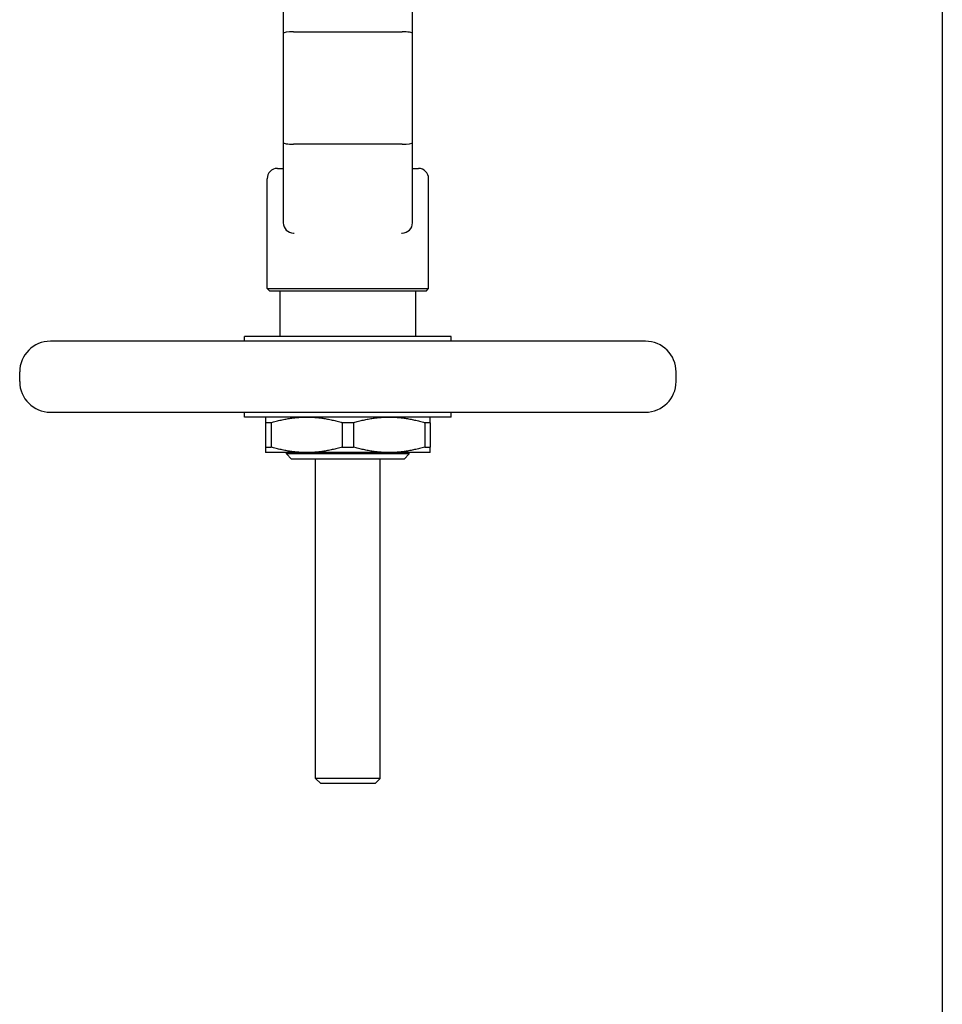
# Model space of a CAD drawing. Header units: inches. Extents: x 24 to 1128, y -69 to 748.
# Tile 655 of 656: x 662 to 673, y 662 to 674. Entities that reach past the tile are written whole.
import ezdxf

# ---------------------------------------------------------------- set-up
doc = ezdxf.new("R2010")
doc.units = ezdxf.units.IN
doc.header["$LTSCALE"] = 32
doc.header["$MEASUREMENT"] = 0
doc.layers.add('Visible (ANSI)', color=7, linetype='Continuous', lineweight=30)

msp = doc.modelspace()

# ---------------------------------------------------------------- linework, layer by layer
at = {"layer": 'Visible (ANSI)'}
for p, q in [((673.28063, 679.66853), (673.28063, 621.98883)), ((665.24823, 674.45593), (665.24823, 673.35221)), ((666.82303, 673.35221), (666.82303, 674.45593)), ((665.24823, 673.35221), (665.24823, 672.02422)), ((665.37323, 673.37425), (666.69803, 673.37425)), ((666.82303, 672.02422), (666.82303, 673.35221)), ((665.24823, 672.02422), (665.24823, 671.0455)), ((666.82303, 671.0455), (666.82303, 672.02422)), ((666.69803, 672.00218), (665.37323, 672.00218)), ((665.17638, 671.7079), (665.24823, 671.7079)), ((666.82303, 671.7079), (666.89488, 671.7079)), ((665.05138, 670.24309), (665.05138, 671.5829)), ((667.01988, 670.24309), (667.01988, 671.5829)), ((665.37323, 670.9205), (665.3827, 670.9205)), ((666.68857, 670.9205), (666.69803, 670.9205)), ((665.05138, 670.24309), (667.01988, 670.24309)), ((665.08263, 670.21184), (665.05138, 670.24309)), ((666.98863, 670.21184), (667.01988, 670.24309)), ((666.98863, 670.21184), (665.08263, 670.21184)), ((665.20886, 669.66066), (665.20886, 670.21184)), ((666.8624, 669.66066), (666.8624, 670.21184)), ((667.29548, 669.66066), (664.77579, 669.66066)), ((664.77579, 669.6016), (664.77579, 669.66066)), ((667.29548, 669.6016), (667.29548, 669.66066)), ((669.66162, 669.6016), (662.40965, 669.6016)), ((662.03563, 669.10947), (662.03563, 669.22758)), ((670.03563, 669.10947), (670.03563, 669.22758)), ((662.40965, 668.73546), (669.66162, 668.73546)), ((664.77579, 668.6764), (664.77579, 668.73546)), ((667.29548, 668.6764), (664.77579, 668.6764)), ((667.29548, 668.6764), (667.29548, 668.73546)), ((665.0317, 668.60821), (665.0317, 668.31152)), ((665.0997, 668.60821), (665.0317, 668.60821)), ((665.0997, 668.60821), (665.0997, 668.31152)), ((665.96763, 668.60821), (665.96763, 668.31152)), ((666.10364, 668.60821), (665.96763, 668.60821)), ((666.10364, 668.60821), (666.10364, 668.31152)), ((667.03957, 668.60821), (666.97157, 668.60821)), ((666.97157, 668.60821), (666.97157, 668.31152)), ((667.03957, 668.60821), (667.03957, 668.31152)), ((665.0317, 668.31152), (665.0997, 668.31152)), ((665.96763, 668.31152), (666.10364, 668.31152)), ((666.97157, 668.31152), (667.03957, 668.31152)), ((665.53366, 668.24333), (665.0317, 668.24333)), ((665.2876, 668.22709), (665.2876, 668.24333)), ((666.78366, 668.22709), (665.2876, 668.22709)), ((665.3501, 668.16459), (665.2876, 668.22709)), ((666.5376, 668.24333), (665.53366, 668.24333)), ((667.03957, 668.24333), (666.5376, 668.24333)), ((666.72116, 668.16459), (666.78366, 668.22709)), ((666.78366, 668.22709), (666.78366, 668.24333)), ((666.72116, 668.16459), (665.3501, 668.16459)), ((665.64193, 664.27103), (665.64193, 668.16459)), ((666.42933, 664.27103), (666.42933, 668.16459)), ((666.42933, 664.27103), (665.64193, 664.27103)), ((665.70443, 664.20853), (665.64193, 664.27103)), ((666.36683, 664.20853), (666.42933, 664.27103)), ((666.36683, 664.20853), (665.70443, 664.20853))]:
    msp.add_line(p, q, dxfattribs=at)
for centre, radius, start, end in [((665.17638, 671.5829), 0.125, 90, 180), ((666.89488, 671.5829), 0.125, 0, 90), ((665.37323, 671.0455), 0.125, 180, 270), ((666.69803, 671.0455), 0.125, 270, 0), ((662.40965, 669.22758), 0.37402, 90, 180), ((669.66162, 669.22758), 0.37402, 0, 90), ((662.40965, 669.10947), 0.37402, 180, 270), ((669.66162, 669.10947), 0.37402, 270, 0)]:
    msp.add_arc(centre, radius, start, end, dxfattribs=at)
for centre, major_axis, start_param, end_param in [((665.37323, 673.35221), (0.125, 0), 1.57079633, 3.14159265), ((666.69803, 673.35221), (-0.125, 0), 3.14159265, 4.71238898), ((665.37323, 672.02422), (-0.125, 0), 0, 1.57079633), ((666.69803, 672.02422), (-0.125, 0), 1.57079633, 3.14159265)]:
    msp.add_ellipse(centre, major_axis=major_axis, ratio=0.17632698, start_param=start_param, end_param=end_param, dxfattribs=at)
for points, weights in [([(665.0317, 668.6764), (665.0317, 668.6764), (665.0317, 668.60821)], [1, 1.03775343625, 1.0171026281]), ([(665.0997, 668.60821), (665.32874, 668.6764), (665.53366, 668.6764)], [1.0171026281, 1.03775343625, 1]), ([(665.53366, 668.6764), (665.73859, 668.6764), (665.96763, 668.60821)], [1, 1.03775343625, 1.0171026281]), ([(666.10364, 668.60821), (666.33267, 668.6764), (666.5376, 668.6764)], [1.0171026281, 1.03775343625, 1]), ([(666.5376, 668.6764), (666.74253, 668.6764), (666.97157, 668.60821)], [1, 1.03775343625, 1.0171026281]), ([(667.03957, 668.60821), (667.03957, 668.6764), (667.03957, 668.6764)], [1.0171026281, 1.03775343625, 1]), ([(665.0317, 668.31152), (665.0317, 668.24333), (665.0317, 668.24333)], [1.0171026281, 1.03775343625, 1]), ([(665.53366, 668.24333), (665.32874, 668.24333), (665.0997, 668.31152)], [1, 1.03775343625, 1.0171026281]), ([(665.96763, 668.31152), (665.73859, 668.24333), (665.53366, 668.24333)], [1.0171026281, 1.03775343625, 1]), ([(666.5376, 668.24333), (666.33267, 668.24333), (666.10364, 668.31152)], [1, 1.03775343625, 1.0171026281]), ([(666.97157, 668.31152), (666.74253, 668.24333), (666.5376, 668.24333)], [1.0171026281, 1.03775343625, 1]), ([(667.03957, 668.24333), (667.03957, 668.24333), (667.03957, 668.31152)], [1, 1.03775343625, 1.0171026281])]:
    msp.add_rational_spline(points, weights, degree=2, dxfattribs=at)

doc.saveas('drawing.dxf')
